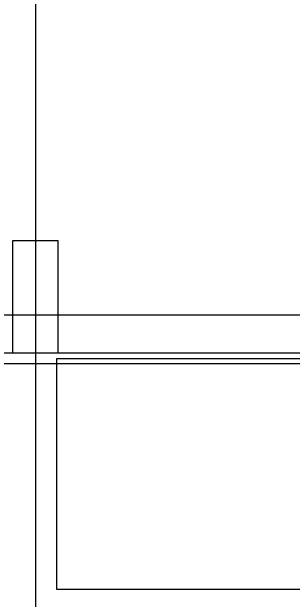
# Model space of a CAD drawing. Extents: x -264205 to -263659, y -1242401 to -1241986.
# Drawn here: x -263827.78 to -263824.04, y -1242244.59 to -1242236.76 of the extents above; entities that cross this region are included whole.
import ezdxf

# ---------------------------------------------------------------- set-up
doc = ezdxf.new("R2010")
doc.units = 0
for name, color, linetype in [('HESCON_OSI_STAVBY_KFA', 7, 'Continuous'), ('PROJEKT_OBRUBNIKY_KOMUNIKACIE', 7, 'Continuous'), ('SITUACIA_DSP_2D', 7, 'Continuous')]:
    doc.layers.add(name, color=color, linetype=linetype)

msp = doc.modelspace()

# ---------------------------------------------------------------- linework, layer by layer
at = {"layer": 'HESCON_OSI_STAVBY_KFA'}
for p, q in [((-263827.4678, -1242083.2372), (-263827.4678, -1242246.7072)), ((-263792.6528, -1242240.8072), (-263911.5228, -1242240.8072))]:
    msp.add_line(p, q, dxfattribs=at)
at = {"layer": 'PROJEKT_OBRUBNIKY_KOMUNIKACIE'}
msp.add_lwpolyline([(-263794.8928, -1242227.3822), (-263808.9678, -1242241.4572), (-263894.9678, -1242241.4572), (-263909.0427, -1242227.3822), (-263909.0427, -1242196.3327), (-263914.1428, -1242196.3327), (-263914.1428, -1242132.4327), (-263909.0427, -1242132.4327), (-263909.0427, -1242101.3822), (-263894.9678, -1242087.3072), (-263808.9678, -1242087.3072), (-263794.8928, -1242101.3822), (-263794.8928, -1242227.3822)], dxfattribs=at)
at = {"layer": 'SITUACIA_DSP_2D'}
for p, q in [((-263827.7677, -1242241.3122), (-263827.7677, -1242239.8122)), ((-263827.7677, -1242239.8122), (-263827.1677, -1242239.8122)), ((-263827.1677, -1242239.8122), (-263827.1677, -1242241.3122)), ((-263894.581, -1242241.3072), (-263809.3546, -1242241.3072)), ((-263827.1677, -1242241.3122), (-263827.7677, -1242241.3122)), ((-263819.7377, -1242241.3876), (-263827.1877, -1242241.3876)), ((-263827.1877, -1242241.3876), (-263827.1877, -1242244.4576)), ((-263808.9678, -1242241.4572), (-263894.9678, -1242241.4572)), ((-263827.1877, -1242244.4576), (-263819.7377, -1242244.4576))]:
    msp.add_line(p, q, dxfattribs=at)

doc.saveas('drawing.dxf')
